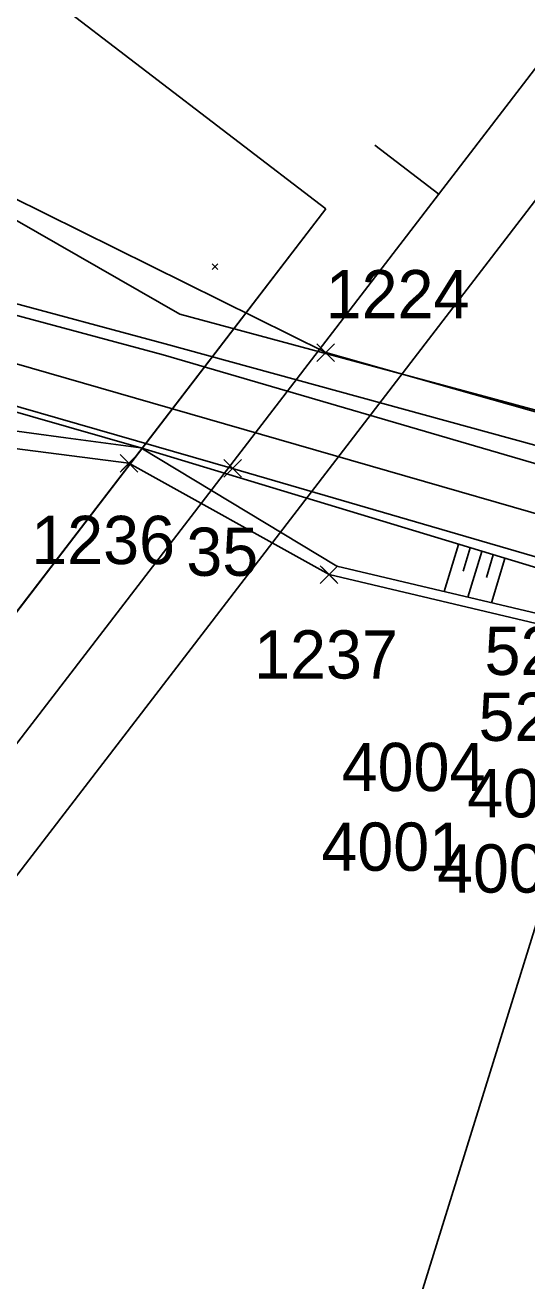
# Model space of a CAD drawing. Extents: x -866402 to -860377, y -1041908 to -1038598.
# Drawn here: x -862141.5 to -862110.3, y -1039314.9 to -1039236.9 of the extents above; entities that cross this region are included whole.
import ezdxf

# ---------------------------------------------------------------- set-up
doc = ezdxf.new("R2010")
doc.units = 0
for name, color, linetype in [('PS 01 trasa', 7, 'Continuous'), ('PS 02 trasa', 7, 'Continuous'), ('SO 01 trasa', 7, 'Continuous'), ('SZDC', 7, 'Continuous'), ('Vrstva 1', 7, 'Continuous'), ('Vrstva 48', 7, 'Continuous'), ('Vrstva 49', 7, 'Continuous'), ('Vrstva 60', 7, 'Continuous')]:
    doc.layers.add(name, color=color, linetype=linetype)

msp = doc.modelspace()

# ---------------------------------------------------------------- linework, layer by layer
at = {"layer": 'PS 01 trasa'}
msp.add_lwpolyline([(-862299.094, -1039226.88), (-862273.285, -1039227.678), (-862248.846, -1039231.2), (-862224.656, -1039236.917), (-862200.639, -1039243.685), (-862176.763, -1039250.512), (-862152.592, -1039257.523), (-862128.569, -1039264.442), (-862103.22, -1039271.846), (-862102.219, -1039272.135), (-862096.536, -1039273.771), (-862095.01, -1039274.211), (-862087.952, -1039276.244), (-862082.392, -1039277.828)], dxfattribs=at)
at = {"layer": 'PS 02 trasa'}
msp.add_lwpolyline([(-862224.656, -1039236.917), (-862200.639, -1039243.685), (-862176.763, -1039250.512), (-862152.592, -1039257.523), (-862128.569, -1039264.442), (-862103.22, -1039271.846), (-862102.219, -1039272.135), (-862096.536, -1039273.771), (-862095.01, -1039274.211), (-862087.952, -1039276.244), (-862082.392, -1039277.828), (-862079.002, -1039278.787), (-862057.696, -1039284.818), (-862054.643, -1039285.738), (-862009.617, -1039298.655), (-861985.699, -1039305.583), (-861961.75, -1039312.874)], dxfattribs=at)
at = {"layer": 'SO 01 trasa'}
for points in [[(-862299.094, -1039226.88), (-862273.285, -1039227.678), (-862248.846, -1039231.2), (-862224.656, -1039236.917), (-862200.639, -1039243.685), (-862176.763, -1039250.512), (-862152.592, -1039257.523), (-862128.569, -1039264.442), (-862103.22, -1039271.846)], [(-862104.296, -1039275.31), (-862130.098, -1039358.374), (-862139.648, -1039355.408)]]:
    msp.add_lwpolyline(points, dxfattribs=at)
at = {"layer": 'SZDC'}
for points in [[(-862234.51, -1039218.03), (-862199.37, -1039224.74), (-862172.78, -1039232.45), (-862122.79, -1039257.25), (-862092.95, -1039265.69), (-862091.86, -1039266.04), (-862083.69, -1039268.63), (-862083.26, -1039268.77), (-862042.87, -1039279.64), (-861979.98, -1039297.59), (-861924.06, -1039317.33), (-861903.27, -1039329.1), (-861871.45, -1039352.97), (-861839.12, -1039385.66), (-861823.12, -1039370.41), (-861814.46, -1039390.55)], [(-861669.39, -1039610.88), (-861739.98, -1039582.51), (-861736.58, -1039570.11), (-861761.11, -1039550.44), (-861785.99, -1039518.1), (-861810.72, -1039466.47), (-861837.37, -1039424.62), (-861848.52, -1039406.82), (-861855.53, -1039393.66), (-861857.34, -1039390.64), (-861896.85, -1039350.33), (-861915.3, -1039338.57), (-861931.91, -1039330.04), (-861947.75, -1039322.96), (-861987.36, -1039308.17), (-862085.83, -1039279.58), (-862090.03, -1039278.64), (-862095.47, -1039277.41), (-862098.88, -1039276.65), (-862122.58, -1039271.04), (-862135.01, -1039264.12), (-862179.78, -1039258.36), (-862197.34, -1039258.12), (-862239.36, -1039240.49)]]:
    msp.add_lwpolyline(points, dxfattribs=at)
at = {"layer": 'Vrstva 1'}
msp.add_line((-862119.739, -1039244.351), (-862115.776, -1039247.391), dxfattribs=at)
for points in [[(-862750.992, -1040083.462), (-861983.98, -1039083.829), (-862219.601, -1038903.038), (-862986.614, -1039902.671)], [(-862979.603, -1039901.748), (-862218.678, -1038910.049), (-861990.99, -1039084.752), (-862751.915, -1040076.452)], [(-862752.837, -1040069.448), (-862122.786, -1039248.314), (-862342.549, -1039079.692), (-862972.6, -1039900.826)], [(-862972.6, -1039900.826), (-862342.549, -1039079.692), (-862122.786, -1039248.314), (-862752.837, -1040069.448)]]:
    msp.add_lwpolyline(points, close=True, dxfattribs=at)
msp.add_lwpolyline([(-862198.472, -1039241.657), (-862174.442, -1039248.589), (-862133.53, -1039260.381), (-862093.175, -1039272.025), (-862086.733, -1039273.859), (-862053.719, -1039283.38), (-862020.312, -1039292.989), (-861982.248, -1039303.969)], dxfattribs=at)
at = {"layer": 'Vrstva 48'}
for p, q in [((-862114.537, -1039269.164), (-862115.429, -1039272.1)), ((-862113.82, -1039269.382), (-862114.259, -1039270.828)), ((-862113.102, -1039269.599), (-862113.967, -1039272.447)), ((-862112.384, -1039269.817), (-862112.81, -1039271.219)), ((-862111.667, -1039270.035), (-862112.504, -1039272.794))]:
    msp.add_line(p, q, dxfattribs=at)
at = {"layer": 'Vrstva 49'}
for p, q in [((-862131.855, -1039254.859), (-862155.683, -1039241.165)), ((-862173.468, -1039245.763), (-862132.75, -1039256.703)), ((-862132.887, -1039257.382), (-862173.568, -1039246.483)), ((-862175.697, -1039251.268), (-862134.269, -1039263.173)), ((-862129.838, -1039251.723), (-862129.484, -1039252.077)), ((-862129.838, -1039252.077), (-862129.484, -1039251.723)), ((-862096.066, -1039264.532), (-862131.855, -1039254.859)), ((-862132.887, -1039257.382), (-862097.838, -1039267.653)), ((-862097.803, -1039266.29), (-862132.75, -1039256.703)), ((-862138.926, -1039262.546), (-862166.368, -1039258.781)), ((-862138.926, -1039262.546), (-862134.269, -1039263.173)), ((-862134.269, -1039263.173), (-862100.103, -1039273.546)), ((-862122.093, -1039270.519), (-862134.269, -1039263.173)), ((-862101.318, -1039275.449), (-862122.093, -1039270.519))]:
    msp.add_line(p, q, dxfattribs=at)
at = {"layer": 'Vrstva 60'}
for p, q in [((-862122.34, -1039257.7), (-862123.34, -1039256.7)), ((-862122.34, -1039256.8), (-862123.34, -1039257.8)), ((-862123.24, -1039257.7), (-862122.24, -1039256.7)), ((-862123.24, -1039256.8), (-862122.24, -1039257.8)), ((-862122.79, -1039257.25), (-862122.79, -1039257.25)), ((-862134.56, -1039264.57), (-862135.56, -1039263.57)), ((-862135.46, -1039264.57), (-862134.46, -1039263.57)), ((-862134.56, -1039263.67), (-862135.56, -1039264.67)), ((-862135.46, -1039263.67), (-862134.46, -1039264.67)), ((-862135.01, -1039264.12), (-862135.01, -1039264.12)), ((-862128.119, -1039264.892), (-862129.119, -1039263.892)), ((-862128.119, -1039263.992), (-862129.119, -1039264.992)), ((-862129.019, -1039264.892), (-862128.019, -1039263.892)), ((-862129.019, -1039263.992), (-862128.019, -1039264.992)), ((-862128.569, -1039264.442), (-862128.569, -1039264.442)), ((-862122.13, -1039271.49), (-862123.13, -1039270.49)), ((-862122.13, -1039270.59), (-862123.13, -1039271.59)), ((-862123.03, -1039271.49), (-862122.03, -1039270.49)), ((-862123.03, -1039270.59), (-862122.03, -1039271.59)), ((-862122.58, -1039271.04), (-862122.58, -1039271.04))]:
    msp.add_line(p, q, dxfattribs=at)

# ---------------------------------------------------------------- texts
for s, p in [('1224', (-862122.79, -1039255.115)), ('1236', (-862141.072, -1039270.391)), ('35', (-862131.443, -1039271.122)), ('1237', (-862127.235, -1039277.507)), ('523', (-862112.927, -1039277.284)), ('522', (-862113.299, -1039281.382)), ('4004', (-862121.798, -1039284.503)), ('4003', (-862114.006, -1039286.136)), ('4001', (-862123.058, -1039289.454)), ('4002', (-862115.877, -1039290.811))]:
    msp.add_text(s, height=3, dxfattribs=at).set_placement(p)

doc.saveas('drawing.dxf')
